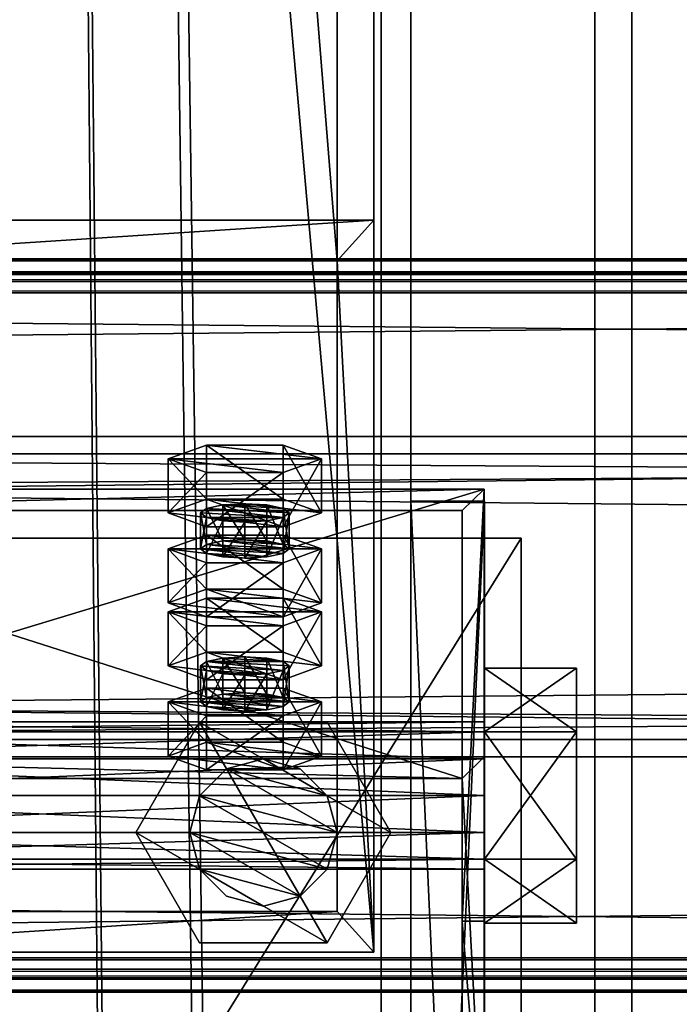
# Model space of a CAD drawing. Header units: millimetres. Extents: x -333 to 67333, y -930 to 39730.
# Tile 630 of 656: x 5497 to 5586, y 23592 to 23725. Entities that reach past the tile are written whole.
import ezdxf

# ---------------------------------------------------------------- set-up
doc = ezdxf.new("R2010")
doc.units = ezdxf.units.MM
for name, color, linetype in [('13', 7, 'Continuous'), ('4', 7, 'Continuous'), ('5', 7, 'Continuous'), ('6', 7, 'Continuous'), ('7', 7, 'Continuous'), ('95', 7, 'Continuous'), ('99', 7, 'Continuous')]:
    doc.layers.add(name, color=color, linetype=linetype)

msp = doc.modelspace()

# ---------------------------------------------------------------- meshes
at = {"layer": '13', "color": 30}
mesh = msp.add_polyface(dxfattribs=at)
corners = [(-330.01, 23596.4, 6663.84), (-330.01, 23668.79, 6648.45), (6099.99, 23668.79, 6648.45), (6099.99, 23596.4, 6663.84), (-330.01, 23627.62, 6454.78), (6099.99, 23627.62, 6454.78), (-330.01, 23688.27, 6441.89), (6099.99, 23688.27, 6441.89), (-330.01, 23690.97, 6454.61), (6099.99, 23690.97, 6454.61), (-330.01, 23692.92, 6454.19), (6099.99, 23692.92, 6454.19), (-330.01, 23689.81, 6439.52), (6099.99, 23689.81, 6439.52), (-330.01, 23625.25, 6453.24), (6099.99, 23625.25, 6453.24), (-330.01, 23666.41, 6646.91), (6099.99, 23666.41, 6646.91), (-330.01, 23597.94, 6661.47), (6099.99, 23597.94, 6661.47), (-330.01, 23595.24, 6648.75), (6099.99, 23595.24, 6648.75), (-330.01, 23593.28, 6649.17), (6099.99, 23593.28, 6649.17)]
mesh.append_faces([[corners[k] for k in face] for face in [(0, 2, 3, 3), (1, 5, 2, 2), (4, 7, 5, 5), (6, 9, 7, 7), (8, 11, 9, 9), (10, 13, 11, 11), (12, 15, 13, 13), (14, 17, 15, 15), (16, 19, 17, 17), (18, 21, 19, 19), (20, 23, 21, 21), (22, 3, 23, 23), (20, 0, 22, 22), (8, 12, 10, 10), (13, 9, 11, 11), (3, 21, 23, 23)]], dxfattribs={"vtx0": -1, "color": 30})
mesh.append_faces([[corners[k] for k in face] for face in [(1, 16, 4, 4), (16, 0, 18, 18), (18, 0, 20, 20), (12, 6, 14, 14), (14, 4, 16, 16), (2, 19, 3, 3), (19, 2, 17, 17), (17, 2, 15, 15), (15, 5, 13, 13), (21, 3, 19, 19)]], dxfattribs={"vtx0": -1, "vtx1": -1, "color": 30})
mesh.append_faces([[corners[k] for k in face] for face in [(16, 1, 0, 0), (12, 8, 6, 6), (14, 6, 4, 4), (15, 2, 5, 5), (13, 5, 7, 7), (13, 7, 9, 9)]], dxfattribs={"vtx0": -1, "vtx2": -1, "vtx3": -1, "color": 30})
mesh.append_faces([[corners[k] for k in face] for face in [(0, 1, 2, 2), (1, 4, 5, 5), (4, 6, 7, 7), (6, 8, 9, 9), (8, 10, 11, 11), (10, 12, 13, 13), (12, 14, 15, 15), (14, 16, 17, 17), (16, 18, 19, 19), (18, 20, 21, 21), (20, 22, 23, 23), (22, 0, 3, 3)]], dxfattribs={"vtx2": -1, "vtx3": -1, "color": 30})
mesh = msp.add_polyface(dxfattribs=at)
corners = [(4899.99, 23596.4, 6663.84), (4899.99, 23668.79, 6648.45), (11699.99, 23668.79, 6648.45), (11699.99, 23596.4, 6663.84), (4899.99, 23627.62, 6454.78), (11699.99, 23627.62, 6454.78), (4899.99, 23688.27, 6441.89), (11699.99, 23688.27, 6441.89), (4899.99, 23690.97, 6454.61), (11699.99, 23690.97, 6454.61), (4899.99, 23692.92, 6454.19), (11699.99, 23692.92, 6454.19), (4899.99, 23689.81, 6439.52), (11699.99, 23689.81, 6439.52), (4899.99, 23625.25, 6453.24), (11699.99, 23625.25, 6453.24), (4899.99, 23666.41, 6646.91), (11699.99, 23666.41, 6646.91), (4899.99, 23597.94, 6661.47), (11699.99, 23597.94, 6661.47), (4899.99, 23595.24, 6648.75), (11699.99, 23595.24, 6648.75), (4899.99, 23593.28, 6649.17), (11699.99, 23593.28, 6649.17)]
mesh.append_faces([[corners[k] for k in face] for face in [(0, 2, 3, 3), (1, 5, 2, 2), (4, 7, 5, 5), (6, 9, 7, 7), (8, 11, 9, 9), (10, 13, 11, 11), (12, 15, 13, 13), (14, 17, 15, 15), (16, 19, 17, 17), (18, 21, 19, 19), (20, 23, 21, 21), (22, 3, 23, 23), (20, 0, 22, 22), (8, 12, 10, 10), (13, 9, 11, 11), (3, 21, 23, 23)]], dxfattribs={"vtx0": -1, "color": 30})
mesh.append_faces([[corners[k] for k in face] for face in [(1, 16, 4, 4), (16, 0, 18, 18), (18, 0, 20, 20), (12, 6, 14, 14), (14, 4, 16, 16), (2, 19, 3, 3), (19, 2, 17, 17), (17, 2, 15, 15), (15, 5, 13, 13), (21, 3, 19, 19)]], dxfattribs={"vtx0": -1, "vtx1": -1, "color": 30})
mesh.append_faces([[corners[k] for k in face] for face in [(16, 1, 0, 0), (12, 8, 6, 6), (14, 6, 4, 4), (15, 2, 5, 5), (13, 5, 7, 7), (13, 7, 9, 9)]], dxfattribs={"vtx0": -1, "vtx2": -1, "vtx3": -1, "color": 30})
mesh.append_faces([[corners[k] for k in face] for face in [(0, 1, 2, 2), (1, 4, 5, 5), (4, 6, 7, 7), (6, 8, 9, 9), (8, 10, 11, 11), (10, 12, 13, 13), (12, 14, 15, 15), (14, 16, 17, 17), (16, 18, 19, 19), (18, 20, 21, 21), (20, 22, 23, 23), (22, 0, 3, 3)]], dxfattribs={"vtx2": -1, "vtx3": -1, "color": 30})
at = {"layer": '4', "color": 171}
mesh = msp.add_polyface(dxfattribs=at)
corners = [(5460, 24686.95, 5199.43), (5540, 24686.95, 5199.43), (5540, 23692.62, 3080), (5460, 23692.62, 3080), (5540, 24614.53, 5233.41), (5540, 23604.25, 3080), (5460, 24614.53, 5233.41), (5460, 23604.25, 3080), (5455, 24691.48, 5197.31), (5455, 24610, 5235.53), (5455, 23598.73, 3080), (5455, 23698.14, 3080), (5545, 24610, 5235.53), (5545, 23598.73, 3080), (5545, 24691.48, 5197.31), (5545, 23698.14, 3080)]
mesh.append_faces([[corners[k] for k in face] for face in [(0, 2, 3, 3), (1, 5, 2, 2), (4, 7, 5, 5), (6, 3, 7, 7), (8, 10, 11, 11), (9, 13, 10, 10), (12, 15, 13, 13), (14, 11, 15, 15)]], dxfattribs={"vtx0": -1, "color": 171})
mesh.append_faces([[corners[k] for k in face] for face in [(9, 6, 12, 12), (6, 8, 0, 0), (0, 8, 1, 1), (12, 4, 14, 14), (4, 12, 6, 6), (14, 1, 8, 8), (11, 3, 15, 15), (3, 10, 7, 7), (7, 10, 5, 5), (15, 2, 13, 13), (2, 15, 3, 3), (13, 5, 10, 10)]], dxfattribs={"vtx0": -1, "vtx1": -1, "color": 171})
mesh.append_faces([[corners[k] for k in face] for face in [(6, 9, 8, 8), (14, 4, 1, 1), (3, 11, 10, 10), (13, 2, 5, 5)]], dxfattribs={"vtx0": -1, "vtx2": -1, "vtx3": -1, "color": 171})
mesh.append_faces([[corners[k] for k in face] for face in [(0, 1, 2, 2), (1, 4, 5, 5), (4, 6, 7, 7), (6, 0, 3, 3), (8, 9, 10, 10), (9, 12, 13, 13), (12, 14, 15, 15), (14, 8, 11, 11)]], dxfattribs={"vtx2": -1, "vtx3": -1, "color": 171})
at = {"layer": '5', "color": 131}
mesh = msp.add_polyface(dxfattribs=at)
corners = [(5454, 29385.28, 2984), (5546, 29385.28, 2984), (5546, 19415.31, 2984), (5454, 19415.31, 2984), (5546, 29385.28, 3076), (5546, 19415.31, 3076), (5454, 29385.28, 3076), (5454, 19415.31, 3076), (5450, 29385.28, 2980), (5450, 29385.28, 3080), (5450, 19415.31, 3080), (5450, 19415.31, 2980), (5550, 29385.28, 3080), (5550, 19415.31, 3080), (5550, 29385.28, 2980), (5550, 19415.31, 2980)]
mesh.append_faces([[corners[k] for k in face] for face in [(0, 2, 3, 3), (1, 5, 2, 2), (4, 7, 5, 5), (6, 3, 7, 7), (8, 10, 11, 11), (9, 13, 10, 10), (12, 15, 13, 13), (14, 11, 15, 15)]], dxfattribs={"vtx0": -1, "color": 131})
mesh.append_faces([[corners[k] for k in face] for face in [(9, 6, 12, 12), (6, 8, 0, 0), (0, 8, 1, 1), (12, 4, 14, 14), (4, 12, 6, 6), (14, 1, 8, 8), (11, 3, 15, 15), (3, 10, 7, 7), (7, 10, 5, 5), (15, 2, 13, 13), (2, 15, 3, 3), (13, 5, 10, 10)]], dxfattribs={"vtx0": -1, "vtx1": -1, "color": 131})
mesh.append_faces([[corners[k] for k in face] for face in [(6, 9, 8, 8), (14, 4, 1, 1), (3, 11, 10, 10), (13, 2, 5, 5)]], dxfattribs={"vtx0": -1, "vtx2": -1, "vtx3": -1, "color": 131})
mesh.append_faces([[corners[k] for k in face] for face in [(0, 1, 2, 2), (1, 4, 5, 5), (4, 6, 7, 7), (6, 0, 3, 3), (8, 9, 10, 10), (9, 12, 13, 13), (12, 14, 15, 15), (14, 8, 11, 11)]], dxfattribs={"vtx2": -1, "vtx3": -1, "color": 131})
at = {"layer": '6', "color": 2}
mesh = msp.add_polyface(dxfattribs=at)
corners = [(5420, 19420.14, 7183.53), (5580, 19420.14, 7183.53), (5580, 30845.34, 4755.1), (5420, 30845.34, 4755.1), (5420, 19420.14, 7347.1), (5420, 30878.6, 4911.61), (5580, 19420.14, 7347.1), (5580, 30878.6, 4911.61), (5575, 30846.38, 4759.99), (5425, 30846.38, 4759.99), (5425, 30877.56, 4906.72), (5575, 30877.56, 4906.72), (5425, 19420.14, 7341.99), (5575, 19420.14, 7341.99), (5425, 19420.14, 7188.64), (5575, 19420.14, 7188.64)]
mesh.append_faces([[corners[k] for k in face] for face in [(0, 2, 3, 3), (4, 3, 5, 5), (6, 5, 7, 7), (1, 7, 2, 2), (12, 11, 10, 10), (14, 10, 9, 9), (15, 9, 8, 8), (13, 8, 11, 11)]], dxfattribs={"vtx0": -1, "color": 2})
mesh.append_faces([[corners[k] for k in face] for face in [(2, 8, 3, 3), (8, 7, 11, 11), (11, 7, 10, 10), (3, 9, 5, 5), (9, 3, 8, 8), (5, 10, 7, 7), (4, 12, 0, 0), (12, 6, 13, 13), (13, 6, 15, 15), (0, 14, 1, 1), (14, 0, 12, 12), (1, 15, 6, 6)]], dxfattribs={"vtx0": -1, "vtx1": -1, "color": 2})
mesh.append_faces([[corners[k] for k in face] for face in [(8, 2, 7, 7), (5, 9, 10, 10), (12, 4, 6, 6), (1, 14, 15, 15)]], dxfattribs={"vtx0": -1, "vtx2": -1, "vtx3": -1, "color": 2})
mesh.append_faces([[corners[k] for k in face] for face in [(0, 1, 2, 2), (4, 0, 3, 3), (6, 4, 5, 5), (1, 6, 7, 7), (12, 13, 11, 11), (14, 12, 10, 10), (15, 14, 9, 9), (13, 15, 8, 8)]], dxfattribs={"vtx2": -1, "vtx3": -1, "color": 2})
at = {"layer": '7', "color": 6}
mesh = msp.add_polyface(dxfattribs=at)
corners = [(5559.99, 23661.63, 6624.42), (5439.99, 23661.63, 6624.42), (5439.99, 23625.25, 6453.24), (5559.99, 23625.25, 6453.24), (5439.99, 23602.94, 6636.89), (5439.99, 23566.56, 6465.71), (5442.99, 23602.94, 6636.89), (5442.99, 23566.56, 6465.71), (5442.99, 23658.7, 6625.04), (5442.99, 23622.31, 6453.86), (5556.99, 23658.7, 6625.04), (5556.99, 23622.31, 6453.86), (5556.99, 23602.94, 6636.89), (5556.99, 23566.56, 6465.71), (5559.99, 23602.94, 6636.89), (5559.99, 23566.56, 6465.71)]
mesh.append_faces([[corners[k] for k in face] for face in [(0, 2, 3, 3), (1, 5, 2, 2), (4, 7, 5, 5), (6, 9, 7, 7), (8, 11, 9, 9), (10, 13, 11, 11), (12, 15, 13, 13), (14, 3, 15, 15), (12, 0, 14, 14), (7, 2, 5, 5)]], dxfattribs={"vtx0": -1, "color": 6})
mesh.append_faces([[corners[k] for k in face] for face in [(1, 8, 4, 4), (8, 0, 10, 10), (10, 0, 12, 12), (3, 11, 15, 15), (11, 2, 9, 9), (9, 2, 7, 7)]], dxfattribs={"vtx0": -1, "vtx1": -1, "color": 6})
mesh.append_faces([[corners[k] for k in face] for face in [(8, 1, 0, 0), (11, 3, 2, 2)]], dxfattribs={"vtx0": -1, "vtx2": -1, "vtx3": -1, "color": 6})
mesh.append_faces([[corners[k] for k in face] for face in [(6, 4, 8, 8), (13, 15, 11, 11)]], dxfattribs={"vtx1": -1, "color": 6})
mesh.append_faces([[corners[k] for k in face] for face in [(0, 1, 2, 2), (1, 4, 5, 5), (4, 6, 7, 7), (6, 8, 9, 9), (8, 10, 11, 11), (10, 12, 13, 13), (12, 14, 15, 15), (14, 0, 3, 3)]], dxfattribs={"vtx2": -1, "vtx3": -1, "color": 6})
at = {"layer": '95', "color": 20}
mesh = msp.add_polyface(dxfattribs=at)
corners = [(5533.49, 23658.39, 6599.55), (5532.69, 23657.77, 6596.61), (5532.69, 23652.88, 6597.65), (5522.29, 23657.77, 6596.61), (5521.49, 23658.39, 6599.55), (5521.49, 23653.5, 6600.59), (5522.29, 23659.01, 6602.48), (5522.29, 23654.12, 6603.52), (5524.49, 23659.47, 6604.63), (5524.49, 23654.58, 6605.67), (5527.49, 23659.64, 6605.42), (5527.49, 23654.75, 6606.46), (5530.49, 23659.47, 6604.63), (5530.49, 23654.58, 6605.67), (5532.69, 23659.01, 6602.48), (5532.69, 23654.12, 6603.52), (5533.49, 23653.5, 6600.59), (5530.49, 23657.31, 6594.46), (5524.49, 23657.31, 6594.46), (5527.49, 23657.14, 6593.68), (5537.88, 23665.73, 6597.99), (5532.69, 23663.86, 6589.18), (5532.69, 23656.52, 6590.74), (5537.88, 23658.39, 6599.55), (5522.29, 23663.86, 6589.18), (5522.29, 23656.52, 6590.74), (5517.1, 23665.73, 6597.99), (5517.1, 23658.39, 6599.55), (5522.29, 23667.6, 6606.79), (5522.29, 23660.26, 6608.35), (5532.69, 23667.6, 6606.79), (5532.69, 23660.26, 6608.35)]
mesh.append_faces([[corners[k] for k in face] for face in [(6, 9, 7, 7), (8, 11, 9, 9), (10, 13, 11, 11), (12, 15, 13, 13), (17, 18, 19, 19), (8, 12, 10, 10), (20, 22, 23, 23), (21, 25, 22, 22), (24, 27, 25, 25), (26, 29, 27, 27), (28, 31, 29, 29), (30, 23, 31, 31), (21, 26, 24, 24), (28, 20, 30, 30), (23, 29, 31, 31), (27, 22, 25, 25)]], dxfattribs={"vtx0": -1, "color": 20})
mesh.append_faces([[corners[k] for k in face] for face in [(18, 17, 3, 3), (3, 1, 4, 4), (4, 1, 6, 6), (6, 0, 8, 8), (26, 20, 28, 28), (29, 22, 27, 27)]], dxfattribs={"vtx0": -1, "vtx1": -1, "color": 20})
mesh.append_faces([[corners[k] for k in face] for face in [(3, 17, 1, 1), (6, 1, 0, 0), (8, 0, 14, 14), (8, 14, 12, 12), (26, 21, 20, 20), (29, 23, 22, 22)]], dxfattribs={"vtx0": -1, "vtx2": -1, "vtx3": -1, "color": 20})
mesh.append_faces([[corners[k] for k in face] for face in [(0, 1, 2, 2), (3, 4, 5, 5), (4, 6, 7, 7), (6, 8, 9, 9), (8, 10, 11, 11), (10, 12, 13, 13), (12, 14, 15, 15), (14, 0, 16, 16), (20, 21, 22, 22), (21, 24, 25, 25), (24, 26, 27, 27), (26, 28, 29, 29), (28, 30, 31, 31), (30, 20, 23, 23)]], dxfattribs={"vtx2": -1, "vtx3": -1, "color": 20})
mesh = msp.add_polyface(dxfattribs=at)
corners = [(5533.49, 23658.39, 6599.55), (5532.69, 23652.88, 6597.65), (5533.49, 23653.5, 6600.59), (5532.69, 23657.77, 6596.61), (5530.49, 23657.31, 6594.46), (5530.49, 23652.42, 6595.5), (5527.49, 23657.14, 6593.68), (5527.49, 23652.25, 6594.72), (5524.49, 23657.31, 6594.46), (5524.49, 23652.42, 6595.5), (5522.29, 23657.77, 6596.61), (5522.29, 23652.88, 6597.65), (5521.49, 23653.5, 6600.59), (5521.49, 23658.39, 6599.55), (5522.29, 23654.12, 6603.52), (5532.69, 23659.01, 6602.48), (5532.69, 23654.12, 6603.52), (5527.49, 23654.75, 6606.46), (5530.49, 23654.58, 6605.67), (5524.49, 23654.58, 6605.67), (5537.88, 23653.5, 6600.59), (5532.69, 23651.63, 6591.78), (5532.69, 23644.29, 6593.34), (5537.88, 23646.16, 6602.15), (5522.29, 23651.63, 6591.78), (5522.29, 23644.29, 6593.34), (5517.1, 23653.5, 6600.59), (5517.1, 23646.16, 6602.15), (5522.29, 23655.37, 6609.39), (5522.29, 23648.03, 6610.95), (5532.69, 23655.37, 6609.39), (5532.69, 23648.03, 6610.95), (5517.1, 23644.94, 6500.17), (5537.88, 23644.94, 6500.17), (5522.29, 23646.81, 6508.98), (5532.69, 23646.81, 6508.98)]
mesh.append_faces([[corners[k] for k in face] for face in [(0, 1, 2, 2), (3, 5, 1, 1), (4, 7, 5, 5), (6, 9, 7, 7), (8, 11, 9, 9), (10, 12, 11, 11), (13, 14, 12, 12), (15, 2, 16, 16), (16, 17, 18, 18), (11, 7, 9, 9), (20, 22, 23, 23), (21, 25, 22, 22), (24, 27, 25, 25), (26, 29, 27, 27), (28, 31, 29, 29), (30, 23, 31, 31), (21, 26, 24, 24), (28, 20, 30, 30), (23, 29, 31, 31), (34, 33, 35, 35)]], dxfattribs={"vtx0": -1, "color": 20})
mesh.append_faces([[corners[k] for k in face] for face in [(17, 16, 19, 19), (19, 2, 14, 14), (14, 1, 12, 12), (12, 5, 11, 11), (26, 20, 28, 28), (29, 22, 27, 27), (32, 33, 34, 34)]], dxfattribs={"vtx0": -1, "vtx1": -1, "color": 20})
mesh.append_faces([[corners[k] for k in face] for face in [(19, 16, 2, 2), (14, 2, 1, 1), (12, 1, 5, 5), (11, 5, 7, 7), (26, 21, 20, 20)]], dxfattribs={"vtx0": -1, "vtx2": -1, "vtx3": -1, "color": 20})
mesh.append_faces([[corners[k] for k in face] for face in [(3, 4, 5, 5), (4, 6, 7, 7), (6, 8, 9, 9), (8, 10, 11, 11), (20, 21, 22, 22), (21, 24, 25, 25), (24, 26, 27, 27), (26, 28, 29, 29), (28, 30, 31, 31), (30, 20, 23, 23)]], dxfattribs={"vtx2": -1, "vtx3": -1, "color": 20})
mesh = msp.add_polyface(dxfattribs=at)
corners = [(5522.29, 23648.03, 6610.95), (5537.88, 23646.16, 6602.15), (5532.69, 23644.29, 6593.34), (5517.1, 23646.16, 6602.15), (5522.29, 23644.29, 6593.34), (5533.49, 23637.6, 6501.73), (5532.69, 23636.98, 6498.8), (5532.69, 23632.09, 6499.84), (5522.29, 23636.98, 6498.8), (5521.49, 23637.6, 6501.73), (5521.49, 23632.71, 6502.77), (5522.29, 23638.22, 6504.67), (5522.29, 23633.33, 6505.71), (5524.49, 23638.68, 6506.82), (5524.49, 23633.79, 6507.85), (5527.49, 23638.85, 6507.6), (5527.49, 23633.96, 6508.64), (5530.49, 23638.68, 6506.82), (5530.49, 23633.79, 6507.85), (5532.69, 23638.22, 6504.67), (5532.69, 23633.33, 6505.71), (5533.49, 23632.71, 6502.77), (5530.49, 23636.52, 6496.65), (5524.49, 23636.52, 6496.65), (5527.49, 23636.35, 6495.86), (5537.88, 23644.94, 6500.17), (5532.69, 23643.06, 6491.37), (5532.69, 23635.73, 6492.93), (5537.88, 23637.6, 6501.73), (5522.29, 23643.06, 6491.37), (5522.29, 23635.73, 6492.93), (5517.1, 23644.94, 6500.17), (5517.1, 23637.6, 6501.73), (5522.29, 23646.81, 6508.98), (5522.29, 23639.47, 6510.54), (5532.69, 23646.81, 6508.98), (5532.69, 23639.47, 6510.54)]
mesh.append_faces([[corners[k] for k in face] for face in [(3, 2, 4, 4), (11, 14, 12, 12), (13, 16, 14, 14), (15, 18, 16, 16), (17, 20, 18, 18), (22, 23, 24, 24), (15, 19, 17, 17), (25, 27, 28, 28), (26, 30, 27, 27), (29, 32, 30, 30), (31, 34, 32, 32), (33, 36, 34, 34), (35, 28, 36, 36), (26, 31, 29, 29), (28, 34, 36, 36), (32, 27, 30, 30)]], dxfattribs={"vtx0": -1, "color": 20})
mesh.append_faces([[corners[k] for k in face] for face in [(23, 22, 8, 8), (8, 22, 9, 9), (9, 6, 11, 11), (11, 19, 13, 13), (13, 19, 15, 15), (34, 27, 32, 32)]], dxfattribs={"vtx0": -1, "vtx1": -1, "color": 20})
mesh.append_faces([[corners[k] for k in face] for face in [(0, 1, 2, 2), (9, 22, 6, 6), (11, 6, 5, 5), (11, 5, 19, 19), (31, 26, 25, 25), (34, 28, 27, 27)]], dxfattribs={"vtx0": -1, "vtx2": -1, "vtx3": -1, "color": 20})
mesh.append_faces([[corners[k] for k in face] for face in [(5, 6, 7, 7), (8, 9, 10, 10), (9, 11, 12, 12), (11, 13, 14, 14), (13, 15, 16, 16), (15, 17, 18, 18), (17, 19, 20, 20), (19, 5, 21, 21), (25, 26, 27, 27), (26, 29, 30, 30), (29, 31, 32, 32), (31, 33, 34, 34), (33, 35, 36, 36), (35, 25, 28, 28)]], dxfattribs={"vtx2": -1, "vtx3": -1, "color": 20})
mesh = msp.add_polyface(dxfattribs=at)
corners = [(5533.49, 23637.6, 6501.73), (5532.69, 23632.09, 6499.84), (5533.49, 23632.71, 6502.77), (5532.69, 23636.98, 6498.8), (5530.49, 23636.52, 6496.65), (5530.49, 23631.63, 6497.69), (5527.49, 23636.35, 6495.86), (5527.49, 23631.46, 6496.9), (5524.49, 23636.52, 6496.65), (5524.49, 23631.63, 6497.69), (5522.29, 23636.98, 6498.8), (5522.29, 23632.09, 6499.84), (5521.49, 23632.71, 6502.77), (5521.49, 23637.6, 6501.73), (5522.29, 23633.33, 6505.71), (5532.69, 23638.22, 6504.67), (5532.69, 23633.33, 6505.71), (5527.49, 23633.96, 6508.64), (5530.49, 23633.79, 6507.85), (5524.49, 23633.79, 6507.85), (5537.88, 23632.71, 6502.77), (5532.69, 23630.84, 6493.97), (5532.69, 23623.5, 6495.53), (5537.88, 23625.37, 6504.33), (5522.29, 23630.84, 6493.97), (5522.29, 23623.5, 6495.53), (5517.1, 23632.71, 6502.77), (5517.1, 23625.37, 6504.33), (5522.29, 23634.58, 6511.58), (5522.29, 23627.24, 6513.13), (5532.69, 23634.58, 6511.58), (5532.69, 23627.24, 6513.13)]
mesh.append_faces([[corners[k] for k in face] for face in [(0, 1, 2, 2), (3, 5, 1, 1), (4, 7, 5, 5), (6, 9, 7, 7), (8, 11, 9, 9), (10, 12, 11, 11), (13, 14, 12, 12), (15, 2, 16, 16), (16, 17, 18, 18), (11, 7, 9, 9), (20, 22, 23, 23), (21, 25, 22, 22), (24, 27, 25, 25), (26, 29, 27, 27), (28, 31, 29, 29), (30, 23, 31, 31), (21, 26, 24, 24), (28, 20, 30, 30), (23, 29, 31, 31), (27, 22, 25, 25)]], dxfattribs={"vtx0": -1, "color": 20})
mesh.append_faces([[corners[k] for k in face] for face in [(17, 16, 19, 19), (19, 2, 14, 14), (14, 1, 12, 12), (12, 5, 11, 11), (26, 20, 28, 28), (29, 22, 27, 27)]], dxfattribs={"vtx0": -1, "vtx1": -1, "color": 20})
mesh.append_faces([[corners[k] for k in face] for face in [(19, 16, 2, 2), (14, 2, 1, 1), (12, 1, 5, 5), (11, 5, 7, 7), (26, 21, 20, 20), (29, 23, 22, 22)]], dxfattribs={"vtx0": -1, "vtx2": -1, "vtx3": -1, "color": 20})
mesh.append_faces([[corners[k] for k in face] for face in [(3, 4, 5, 5), (4, 6, 7, 7), (6, 8, 9, 9), (8, 10, 11, 11), (20, 21, 22, 22), (21, 24, 25, 25), (24, 26, 27, 27), (26, 28, 29, 29), (28, 30, 31, 31), (30, 20, 23, 23)]], dxfattribs={"vtx2": -1, "vtx3": -1, "color": 20})
at = {"layer": '95', "color": 7}
mesh = msp.add_polyface(dxfattribs=at)
corners = [(5560, 23610, 3020), (5560, 23611.34, 3015), (5440, 23611.34, 3015), (5440, 23610, 3020), (5560, 23615, 3011.34), (5440, 23615, 3011.34), (5560, 23620, 3010), (5440, 23620, 3010), (5560, 23625, 3011.34), (5440, 23625, 3011.34), (5560, 23628.66, 3015), (5440, 23628.66, 3015), (5560, 23630, 3020), (5440, 23630, 3020), (5560, 23628.66, 3025), (5440, 23628.66, 3025), (5560, 23625, 3028.66), (5440, 23625, 3028.66), (5560, 23620, 3030), (5440, 23620, 3030), (5560, 23615, 3028.66), (5440, 23615, 3028.66), (5560, 23611.34, 3025), (5440, 23611.34, 3025), (5440, 23602.68, 3020), (5440, 23611.34, 3005), (5427.5, 23611.34, 3005), (5427.5, 23602.68, 3020), (5440, 23628.66, 3005), (5427.5, 23628.66, 3005), (5440, 23637.32, 3020), (5427.5, 23637.32, 3020), (5440, 23628.66, 3035), (5427.5, 23628.66, 3035), (5440, 23611.34, 3035), (5427.5, 23611.34, 3035), (5572.5, 23602.68, 3020), (5572.5, 23611.34, 3005), (5560, 23611.34, 3005), (5560, 23602.68, 3020), (5572.5, 23628.66, 3005), (5560, 23628.66, 3005), (5572.5, 23637.32, 3020), (5560, 23637.32, 3020), (5572.5, 23628.66, 3035), (5560, 23628.66, 3035), (5572.5, 23611.34, 3035), (5560, 23611.34, 3035), (5560, 23470, 3020), (5560, 23471.34, 3015), (5440, 23471.34, 3015), (5440, 23470, 3020), (5560, 23475, 3011.34), (5440, 23475, 3011.34), (5560, 23480, 3010), (5440, 23480, 3010), (5560, 23485, 3011.34), (5440, 23485, 3011.34), (5560, 23488.66, 3015), (5440, 23488.66, 3015), (5560, 23490, 3020), (5440, 23490, 3020), (5560, 23488.66, 3025), (5440, 23488.66, 3025), (5560, 23485, 3028.66), (5440, 23485, 3028.66), (5560, 23480, 3030), (5440, 23480, 3030), (5560, 23475, 3028.66), (5440, 23475, 3028.66), (5560, 23471.34, 3025), (5440, 23471.34, 3025), (5440, 23462.68, 3020), (5440, 23471.34, 3005), (5427.5, 23471.34, 3005), (5427.5, 23462.68, 3020), (5440, 23488.66, 3005), (5427.5, 23488.66, 3005), (5440, 23497.32, 3020), (5427.5, 23497.32, 3020), (5440, 23488.66, 3035), (5427.5, 23488.66, 3035), (5440, 23471.34, 3035), (5427.5, 23471.34, 3035), (5572.5, 23462.68, 3020), (5572.5, 23471.34, 3005), (5560, 23471.34, 3005), (5560, 23462.68, 3020), (5572.5, 23488.66, 3005), (5560, 23488.66, 3005), (5572.5, 23497.32, 3020), (5560, 23497.32, 3020), (5572.5, 23488.66, 3035), (5560, 23488.66, 3035), (5572.5, 23471.34, 3035), (5560, 23471.34, 3035)]
mesh.append_faces([[corners[k] for k in face] for face in [(0, 2, 3, 3), (1, 5, 2, 2), (4, 7, 5, 5), (6, 9, 7, 7), (8, 11, 9, 9), (10, 13, 11, 11), (12, 15, 13, 13), (14, 17, 15, 15), (16, 19, 17, 17), (18, 21, 19, 19), (20, 23, 21, 21), (22, 3, 23, 23), (4, 8, 6, 6), (16, 20, 18, 18), (23, 19, 21, 21), (9, 5, 7, 7), (24, 26, 27, 27), (25, 29, 26, 26), (28, 31, 29, 29), (30, 33, 31, 31), (32, 35, 33, 33), (34, 27, 35, 35), (25, 30, 28, 28), (32, 24, 34, 34), (27, 33, 35, 35), (31, 26, 29, 29), (36, 38, 39, 39), (37, 41, 38, 38), (40, 43, 41, 41), (42, 45, 43, 43), (44, 47, 45, 45), (46, 39, 47, 47), (37, 42, 40, 40), (44, 36, 46, 46), (39, 45, 47, 47), (43, 38, 41, 41), (48, 50, 51, 51), (49, 53, 50, 50), (52, 55, 53, 53), (54, 57, 55, 55), (56, 59, 57, 57), (58, 61, 59, 59), (60, 63, 61, 61), (62, 65, 63, 63), (64, 67, 65, 65), (66, 69, 67, 67), (68, 71, 69, 69), (70, 51, 71, 71), (52, 56, 54, 54), (64, 68, 66, 66), (71, 67, 69, 69), (57, 53, 55, 55), (72, 74, 75, 75), (73, 77, 74, 74), (76, 79, 77, 77), (78, 81, 79, 79), (80, 83, 81, 81), (82, 75, 83, 83), (73, 78, 76, 76), (80, 72, 82, 82), (75, 81, 83, 83), (79, 74, 77, 77), (84, 86, 87, 87), (85, 89, 86, 86), (88, 91, 89, 89), (90, 93, 91, 91), (92, 95, 93, 93), (94, 87, 95, 95), (85, 90, 88, 88), (92, 84, 94, 94), (87, 93, 95, 95), (91, 86, 89, 89)]], dxfattribs={"vtx0": -1, "color": 7})
mesh.append_faces([[corners[k] for k in face] for face in [(8, 4, 10, 10), (10, 1, 12, 12), (12, 0, 14, 14), (14, 22, 16, 16), (19, 23, 17, 17), (17, 23, 15, 15), (15, 2, 13, 13), (13, 5, 11, 11), (11, 5, 9, 9), (30, 24, 32, 32), (33, 26, 31, 31), (42, 36, 44, 44), (45, 38, 43, 43), (56, 52, 58, 58), (58, 49, 60, 60), (60, 48, 62, 62), (62, 70, 64, 64), (67, 71, 65, 65), (65, 71, 63, 63), (63, 51, 61, 61), (61, 53, 59, 59), (59, 53, 57, 57), (78, 73, 80, 80), (81, 74, 79, 79), (90, 85, 92, 92), (93, 86, 91, 91)]], dxfattribs={"vtx0": -1, "vtx1": -1, "color": 7})
mesh.append_faces([[corners[k] for k in face] for face in [(10, 4, 1, 1), (12, 1, 0, 0), (14, 0, 22, 22), (16, 22, 20, 20), (15, 23, 3, 3), (15, 3, 2, 2), (13, 2, 5, 5), (30, 25, 24, 24), (33, 27, 26, 26), (42, 37, 36, 36), (45, 39, 38, 38), (58, 52, 49, 49), (60, 49, 48, 48), (62, 48, 70, 70), (64, 70, 68, 68), (63, 71, 51, 51), (61, 51, 50, 50), (61, 50, 53, 53), (80, 73, 72, 72), (81, 75, 74, 74), (92, 85, 84, 84), (93, 87, 86, 86)]], dxfattribs={"vtx0": -1, "vtx2": -1, "vtx3": -1, "color": 7})
mesh.append_faces([[corners[k] for k in face] for face in [(0, 1, 2, 2), (1, 4, 5, 5), (4, 6, 7, 7), (6, 8, 9, 9), (8, 10, 11, 11), (10, 12, 13, 13), (12, 14, 15, 15), (14, 16, 17, 17), (16, 18, 19, 19), (18, 20, 21, 21), (20, 22, 23, 23), (22, 0, 3, 3), (24, 25, 26, 26), (25, 28, 29, 29), (28, 30, 31, 31), (30, 32, 33, 33), (32, 34, 35, 35), (34, 24, 27, 27), (36, 37, 38, 38), (37, 40, 41, 41), (40, 42, 43, 43), (42, 44, 45, 45), (44, 46, 47, 47), (46, 36, 39, 39), (48, 49, 50, 50), (49, 52, 53, 53), (52, 54, 55, 55), (54, 56, 57, 57), (56, 58, 59, 59), (58, 60, 61, 61), (60, 62, 63, 63), (62, 64, 65, 65), (64, 66, 67, 67), (66, 68, 69, 69), (68, 70, 71, 71), (70, 48, 51, 51), (72, 73, 74, 74), (73, 76, 77, 77), (76, 78, 79, 79), (78, 80, 81, 81), (80, 82, 83, 83), (82, 72, 75, 75), (84, 85, 86, 86), (85, 88, 89, 89), (88, 90, 91, 91), (90, 92, 93, 93), (92, 94, 95, 95), (94, 84, 87, 87)]], dxfattribs={"vtx2": -1, "vtx3": -1, "color": 7})
mesh = msp.add_polyface(dxfattribs=at)
corners = [(5520, 23614.98, 4337.78), (5521.34, 23619.98, 4337.78), (5521.34, 23619.98, 4357.78), (5520, 23614.98, 4357.78), (5525, 23623.64, 4337.78), (5525, 23623.64, 4357.78), (5530, 23624.98, 4337.78), (5530, 23624.98, 4357.78), (5530, 23604.98, 4337.78), (5525, 23606.32, 4337.78), (5525, 23606.32, 4357.78), (5530, 23604.98, 4357.78), (5521.34, 23609.98, 4337.78), (5521.34, 23609.98, 4357.78), (5535, 23623.64, 4337.78), (5540, 23614.98, 4337.78), (5535, 23606.32, 4337.78), (5535, 23606.32, 4357.78), (5538.66, 23609.98, 4357.78), (5540, 23614.98, 4357.78), (5512.68, 23614.98, 4357.78), (5521.34, 23629.98, 4357.78), (5521.34, 23629.98, 4370.28), (5512.68, 23614.98, 4370.28), (5538.66, 23629.98, 4370.28), (5538.66, 23599.98, 4357.78), (5521.34, 23599.98, 4357.78), (5521.34, 23599.98, 4370.28), (5547.32, 23614.98, 4357.78), (5538.66, 23599.98, 4370.28), (5512.68, 23614.98, 4325.28), (5521.34, 23629.98, 4325.28), (5521.34, 23629.98, 4337.78), (5512.68, 23614.98, 4337.78), (5538.66, 23629.98, 4337.78), (5538.66, 23599.98, 4325.28), (5521.34, 23599.98, 4325.28), (5521.34, 23599.98, 4337.78), (5547.32, 23614.98, 4325.28), (5538.66, 23599.98, 4337.78)]
mesh.append_faces([[corners[k] for k in face] for face in [(0, 2, 3, 3), (1, 5, 2, 2), (4, 7, 5, 5), (8, 10, 11, 11), (9, 13, 10, 10), (12, 3, 13, 13), (4, 14, 6, 6), (8, 12, 9, 9), (13, 11, 10, 10), (20, 22, 23, 23), (21, 24, 22, 22), (26, 23, 27, 27), (25, 20, 26, 26), (23, 29, 27, 27), (30, 32, 33, 33), (31, 34, 32, 32), (36, 33, 37, 37), (35, 30, 36, 36), (33, 39, 37, 37)]], dxfattribs={"vtx0": -1, "color": 7})
mesh.append_faces([[corners[k] for k in face] for face in [(16, 12, 8, 8)]], dxfattribs={"vtx0": -1, "vtx1": -1, "color": 7})
mesh.append_faces([[corners[k] for k in face] for face in [(15, 4, 1, 1), (15, 1, 0, 0), (16, 0, 12, 12), (17, 13, 3, 3), (18, 3, 2, 2), (19, 2, 5, 5), (28, 21, 20, 20), (29, 23, 22, 22), (38, 31, 30, 30), (39, 33, 32, 32)]], dxfattribs={"vtx0": -1, "vtx2": -1, "vtx3": -1, "color": 7})
mesh.append_faces([[corners[k] for k in face] for face in [(0, 1, 2, 2), (1, 4, 5, 5), (4, 6, 7, 7), (8, 9, 10, 10), (9, 12, 13, 13), (12, 0, 3, 3), (20, 21, 22, 22), (25, 26, 27, 27), (26, 20, 23, 23), (30, 31, 32, 32), (35, 36, 37, 37), (36, 30, 33, 33)]], dxfattribs={"vtx2": -1, "vtx3": -1, "color": 7})
mesh = msp.add_polyface(dxfattribs=at)
corners = [(5530, 23624.98, 4337.78), (5535, 23623.64, 4337.78), (5535, 23623.64, 4357.78), (5530, 23624.98, 4357.78), (5538.66, 23619.98, 4337.78), (5538.66, 23619.98, 4357.78), (5540, 23614.98, 4337.78), (5540, 23614.98, 4357.78), (5538.66, 23609.98, 4337.78), (5538.66, 23609.98, 4357.78), (5535, 23606.32, 4337.78), (5535, 23606.32, 4357.78), (5530, 23604.98, 4337.78), (5530, 23604.98, 4357.78), (5525, 23623.64, 4337.78), (5520, 23614.98, 4337.78), (5521.34, 23609.98, 4357.78), (5520, 23614.98, 4357.78), (5521.34, 23619.98, 4357.78), (5525, 23623.64, 4357.78), (5521.34, 23629.98, 4357.78), (5538.66, 23629.98, 4357.78), (5538.66, 23629.98, 4370.28), (5547.32, 23614.98, 4357.78), (5547.32, 23614.98, 4370.28), (5538.66, 23599.98, 4357.78), (5538.66, 23599.98, 4370.28), (5521.34, 23599.98, 4370.28), (5512.68, 23614.98, 4357.78), (5521.34, 23629.98, 4370.28), (5521.34, 23629.98, 4325.28), (5538.66, 23629.98, 4325.28), (5538.66, 23629.98, 4337.78), (5547.32, 23614.98, 4325.28), (5547.32, 23614.98, 4337.78), (5538.66, 23599.98, 4325.28), (5538.66, 23599.98, 4337.78), (5521.34, 23599.98, 4337.78), (5512.68, 23614.98, 4325.28), (5521.34, 23629.98, 4337.78)]
mesh.append_faces([[corners[k] for k in face] for face in [(0, 2, 3, 3), (1, 5, 2, 2), (4, 7, 5, 5), (6, 9, 7, 7), (8, 11, 9, 9), (10, 13, 11, 11), (5, 3, 2, 2), (21, 24, 22, 22), (23, 26, 24, 24), (25, 27, 26, 26), (20, 23, 21, 21), (24, 29, 22, 22), (31, 34, 32, 32), (33, 36, 34, 34), (35, 37, 36, 36), (30, 33, 31, 31), (34, 39, 32, 32)]], dxfattribs={"vtx0": -1, "color": 7})
mesh.append_faces([[corners[k] for k in face] for face in [(1, 14, 4, 4), (4, 14, 6, 6), (6, 15, 8, 8), (8, 15, 10, 10), (13, 16, 11, 11), (11, 17, 9, 9), (9, 18, 7, 7), (7, 19, 5, 5), (23, 28, 25, 25), (26, 29, 24, 24), (33, 38, 35, 35), (36, 39, 34, 34)]], dxfattribs={"vtx0": -1, "vtx1": -1, "color": 7})
mesh.append_faces([[corners[k] for k in face] for face in [(5, 19, 3, 3)]], dxfattribs={"vtx0": -1, "vtx2": -1, "vtx3": -1, "color": 7})
mesh.append_faces([[corners[k] for k in face] for face in [(0, 1, 2, 2), (1, 4, 5, 5), (4, 6, 7, 7), (6, 8, 9, 9), (8, 10, 11, 11), (10, 12, 13, 13), (20, 21, 22, 22), (21, 23, 24, 24), (23, 25, 26, 26), (30, 31, 32, 32), (31, 33, 34, 34), (33, 35, 36, 36)]], dxfattribs={"vtx2": -1, "vtx3": -1, "color": 7})
at = {"layer": '99', "color": 7}
mesh = msp.add_polyface(dxfattribs=at)
corners = [(5550, 23660, 3060), (5550, 23440, 3060), (5550, 23440, 2980), (5550, 23660, 2980), (5560, 23440, 3060), (5560, 23440, 2980), (5560, 23660, 3060), (5560, 23660, 2980)]
mesh.append_faces([[corners[k] for k in face] for face in [(0, 2, 3, 3), (1, 5, 2, 2), (4, 7, 5, 5), (6, 3, 7, 7), (1, 6, 4, 4), (3, 5, 7, 7)]], dxfattribs={"vtx0": -1, "color": 7})
mesh.append_faces([[corners[k] for k in face] for face in [(0, 1, 2, 2), (1, 4, 5, 5), (4, 6, 7, 7), (6, 0, 3, 3), (1, 0, 6, 6), (3, 2, 5, 5)]], dxfattribs={"vtx2": -1, "vtx3": -1, "color": 7})
mesh = msp.add_polyface(dxfattribs=at)
corners = [(5565, 23444.98, 4347.78), (5435, 23444.98, 4347.78), (5435, 23654.98, 4347.78), (5565, 23654.98, 4347.78), (5435, 23444.98, 4337.78), (5435, 23654.98, 4337.78), (5565, 23444.98, 4337.78), (5565, 23654.98, 4337.78)]
mesh.append_faces([[corners[k] for k in face] for face in [(0, 2, 3, 3), (1, 5, 2, 2), (4, 7, 5, 5), (6, 3, 7, 7), (1, 6, 4, 4), (3, 5, 7, 7)]], dxfattribs={"vtx0": -1, "color": 7})
mesh.append_faces([[corners[k] for k in face] for face in [(0, 1, 2, 2), (1, 4, 5, 5), (4, 6, 7, 7), (6, 0, 3, 3), (1, 0, 6, 6), (3, 2, 5, 5)]], dxfattribs={"vtx2": -1, "vtx3": -1, "color": 7})
mesh = msp.add_polyface(dxfattribs=at)
corners = [(5565, 23444.98, 4357.78), (5435, 23444.98, 4357.78), (5435, 23654.98, 4357.78), (5565, 23654.98, 4357.78), (5435, 23444.98, 4347.78), (5435, 23654.98, 4347.78), (5565, 23444.98, 4347.78), (5565, 23654.98, 4347.78)]
mesh.append_faces([[corners[k] for k in face] for face in [(0, 2, 3, 3), (1, 5, 2, 2), (4, 7, 5, 5), (6, 3, 7, 7), (1, 6, 4, 4), (3, 5, 7, 7)]], dxfattribs={"vtx0": -1, "color": 7})
mesh.append_faces([[corners[k] for k in face] for face in [(0, 1, 2, 2), (1, 4, 5, 5), (4, 6, 7, 7), (6, 0, 3, 3), (1, 0, 6, 6), (3, 2, 5, 5)]], dxfattribs={"vtx2": -1, "vtx3": -1, "color": 7})

doc.saveas('drawing.dxf')
